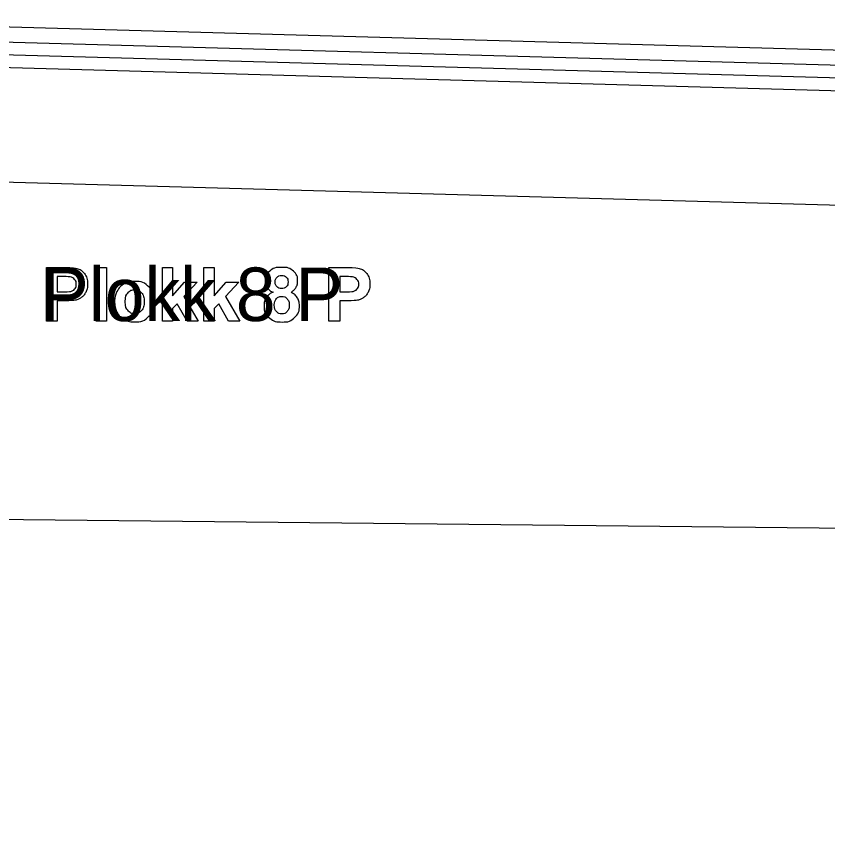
# Model space of a CAD drawing. Extents: x 532503 to 539665, y 6557663 to 6561526.
# Drawn here: x 537986.3 to 538113.6, y 6560172.1 to 6560301.9 of the extents above; entities that cross this region are included whole.
import ezdxf

# ---------------------------------------------------------------- set-up
doc = ezdxf.new("R2010")
doc.units = 0
for name, color, linetype in [('illumineerimisjooned', 7, 'Continuous'), ('Kaitsevöönd', 7, 'Continuous'), ('PIIR', 7, 'Continuous'), ('Plokid', 7, 'Continuous'), ('Täide', 7, 'Continuous'), ('Veetase', 7, 'Continuous')]:
    doc.layers.add(name, color=color, linetype=linetype)

msp = doc.modelspace()

# ---------------------------------------------------------------- linework, layer by layer
at = {"layer": 'illumineerimisjooned'}
msp.add_lwpolyline([(537116.81, 6560201.03), (537409.75, 6560249.66), (537680.21, 6560267.06), (537927.18, 6560299.47), (538157.47, 6560293.07), (538426.89, 6560256.25), (538557.08, 6560232.84), (538708.68, 6560211.09)], dxfattribs=at)
at = {"layer": 'Kaitsevöönd'}
msp.add_lwpolyline([(537081.83, 6560005.9), (537114.82, 6560006.67), (537183.93, 6560026.73), (537280.03, 6560100.21), (537353.48, 6560157.72), (537409.98, 6560181.67), (537680.4, 6560181.07), (537927.28, 6560223.47), (538157.31, 6560221.07), (538426.58, 6560200.27), (538783.9, 6560154.27), (538809.14, 6560154.38)], dxfattribs=at)
at = {"layer": 'PIIR'}
msp.add_lwpolyline([(537114.81, 6560198.67), (537409.98, 6560247.67), (537680.4, 6560265.07), (537927.28, 6560297.47), (538157.31, 6560291.07), (538426.58, 6560254.27), (538556.76, 6560230.87), (538710.68, 6560208.78)], dxfattribs=at)
at = {"layer": 'Plokid'}
for points in [[(537119.21, 6560203.86), (537409.48, 6560252.05), (537679.98, 6560269.45), (537927.05, 6560301.88), (538157.67, 6560295.46), (538427.26, 6560258.62), (538557.47, 6560235.21), (538706.28, 6560213.86)], [(537119.21, 6560197.37), (537410.21, 6560245.68), (537680.6, 6560263.08), (537927.38, 6560295.47), (538157.15, 6560289.07), (538426.26, 6560252.29), (538556.44, 6560228.9), (538710.39, 6560206.8)], [(537990.97, 6560254.04), (537990.97, 6560262.44), (537993.69, 6560262.44)], [(537998.78, 6560254.04), (537998.78, 6560262.44), (538000.4, 6560262.44), (538000.4, 6560254.04), (537998.78, 6560254.04)], [(538009.16, 6560254.04), (538009.16, 6560262.44), (538010.77, 6560262.44), (538010.77, 6560257.98), (538012.65, 6560260.13), (538014.63, 6560260.13), (538012.55, 6560257.9), (538014.78, 6560254.04), (538013.05, 6560254.04), (538011.51, 6560256.77), (538010.77, 6560255.99), (538010.77, 6560254.04), (538009.16, 6560254.04)], [(538015.68, 6560254.04), (538015.68, 6560262.44), (538017.29, 6560262.44), (538017.29, 6560257.98), (538019.17, 6560260.13), (538021.16, 6560260.13), (538019.08, 6560257.9), (538021.31, 6560254.04), (538019.57, 6560254.04), (538018.04, 6560256.77), (538017.29, 6560255.99), (538017.29, 6560254.04), (538015.68, 6560254.04)], [(538035.32, 6560254.04), (538035.32, 6560262.44), (538038.04, 6560262.44)], [(537992.66, 6560261.02), (537992.66, 6560258.63), (537993.59, 6560258.63)], [(537993.48, 6560261.02), (537992.66, 6560261.02)], [(538037.01, 6560261.02), (538037.01, 6560258.63), (538037.94, 6560258.63)], [(538037.83, 6560261.02), (538037.01, 6560261.02)], [(537993.77, 6560257.21), (537992.66, 6560257.21), (537992.66, 6560254.04), (537990.97, 6560254.04)], [(538038.12, 6560257.21), (538037.01, 6560257.21), (538037.01, 6560254.04), (538035.32, 6560254.04)]]:
    msp.add_lwpolyline(points, dxfattribs=at)
for points in [[(537993.69, 6560262.44), (537995.24, 6560262.44), (537995.71, 6560262.31), (537996.43, 6560262.12), (537996.91, 6560261.49), (537997.4, 6560260.86), (537997.4, 6560259.85), (537997.4, 6560259.08), (537997.12, 6560258.55), (537996.84, 6560258.02), (537996.41, 6560257.72), (537995.98, 6560257.42), (537995.53, 6560257.33), (537994.92, 6560257.21), (537993.77, 6560257.21)], [(538026.55, 6560258.57), (538025.93, 6560258.83), (538025.64, 6560259.29), (538025.36, 6560259.76), (538025.36, 6560260.3), (538025.36, 6560261.24), (538026.02, 6560261.86), (538026.67, 6560262.47), (538027.88, 6560262.47), (538029.08, 6560262.47), (538029.74, 6560261.86), (538030.41, 6560261.24), (538030.41, 6560260.3), (538030.41, 6560259.72), (538030.1, 6560259.27), (538029.8, 6560258.81), (538029.25, 6560258.57), (538029.95, 6560258.29), (538030.31, 6560257.75), (538030.68, 6560257.21), (538030.68, 6560256.51), (538030.68, 6560255.34), (538029.93, 6560254.62), (538029.19, 6560253.89), (538027.96, 6560253.89), (538026.81, 6560253.89), (538026.05, 6560254.49), (538025.15, 6560255.2), (538025.15, 6560256.44), (538025.15, 6560257.12), (538025.49, 6560257.69), (538025.83, 6560258.26), (538026.55, 6560258.57)], [(538038.04, 6560262.44), (538039.59, 6560262.44), (538040.06, 6560262.31), (538040.78, 6560262.12), (538041.26, 6560261.49), (538041.75, 6560260.86), (538041.75, 6560259.85), (538041.75, 6560259.08), (538041.47, 6560258.55), (538041.19, 6560258.02), (538040.76, 6560257.72), (538040.32, 6560257.42), (538039.88, 6560257.33), (538039.27, 6560257.21), (538038.12, 6560257.21)], [(537993.59, 6560258.63), (537994.59, 6560258.63), (537994.93, 6560258.76), (537995.27, 6560258.89), (537995.46, 6560259.17), (537995.65, 6560259.45), (537995.65, 6560259.83), (537995.65, 6560260.29), (537995.38, 6560260.58), (537995.12, 6560260.88), (537994.7, 6560260.96), (537994.4, 6560261.02), (537993.48, 6560261.02)], [(538026.88, 6560260.19), (538026.88, 6560259.71), (538027.16, 6560259.44), (538027.43, 6560259.17), (538027.88, 6560259.17), (538028.34, 6560259.17), (538028.62, 6560259.44), (538028.9, 6560259.71), (538028.9, 6560260.19), (538028.9, 6560260.65), (538028.62, 6560260.92), (538028.35, 6560261.19), (538027.9, 6560261.19), (538027.44, 6560261.19), (538027.16, 6560260.91), (538026.88, 6560260.64), (538026.88, 6560260.19)], [(538037.94, 6560258.63), (538038.94, 6560258.63), (538039.28, 6560258.76), (538039.62, 6560258.89), (538039.81, 6560259.17), (538040, 6560259.45), (538040, 6560259.83), (538040, 6560260.29), (538039.73, 6560260.58), (538039.46, 6560260.88), (538039.05, 6560260.96), (538038.75, 6560261.02), (538037.83, 6560261.02)], [(538001.67, 6560257.17), (538001.67, 6560257.97), (538002.06, 6560258.72), (538002.46, 6560259.47), (538003.18, 6560259.86), (538003.91, 6560260.26), (538004.8, 6560260.26), (538006.19, 6560260.26), (538007.07, 6560259.36), (538007.95, 6560258.47), (538007.95, 6560257.1), (538007.95, 6560255.72), (538007.06, 6560254.81), (538006.17, 6560253.9), (538004.81, 6560253.9), (538003.98, 6560253.9), (538003.22, 6560254.28), (538002.46, 6560254.66), (538002.06, 6560255.39), (538001.67, 6560256.12), (538001.67, 6560257.17)], [(538003.32, 6560257.08), (538003.32, 6560256.18), (538003.75, 6560255.7), (538004.18, 6560255.21), (538004.81, 6560255.21), (538005.44, 6560255.21), (538005.87, 6560255.7), (538006.29, 6560256.18), (538006.29, 6560257.09), (538006.29, 6560257.99), (538005.87, 6560258.47), (538005.44, 6560258.95), (538004.81, 6560258.95), (538004.18, 6560258.95), (538003.75, 6560258.47), (538003.32, 6560257.99), (538003.32, 6560257.08)], [(538026.74, 6560256.59), (538026.74, 6560255.93), (538027.08, 6560255.56), (538027.42, 6560255.18), (538027.93, 6560255.18), (538028.43, 6560255.18), (538028.75, 6560255.54), (538029.08, 6560255.9), (538029.08, 6560256.58), (538029.08, 6560257.17), (538028.75, 6560257.53), (538028.42, 6560257.88), (538027.91, 6560257.88), (538027.32, 6560257.88), (538027.03, 6560257.48), (538026.74, 6560257.07), (538026.74, 6560256.59)]]:
    msp.add_open_spline(points, degree=3, dxfattribs=at)
at = {"layer": 'Täide'}
for points in [[(537822.21, 6560205.42), (537927.28, 6560223.47), (538157.31, 6560221.07), (538426.58, 6560200.27), (538783.9, 6560154.27), (538809.14, 6560154.38)], [(537927.28, 6560223.47), (538157.31, 6560221.07), (538426.58, 6560200.27), (538783.9, 6560154.27)]]:
    msp.add_lwpolyline(points, dxfattribs=at)
at = {"layer": 'Veetase'}
msp.add_lwpolyline([(537081.83, 6560175.11), (537114.82, 6560178.67), (537409.98, 6560227.67), (537680.4, 6560245.07), (537927.28, 6560277.47), (538157.31, 6560271.07), (538426.58, 6560234.27), (538783.9, 6560178.27), (538809.14, 6560175.71)], dxfattribs=at)

# ---------------------------------------------------------------- texts
at = {"layer": 'Plokid'}
msp.add_text('Plokk 8 P', height=8.4, dxfattribs=at).set_placement((537990.11, 6560254.04))

doc.saveas('drawing.dxf')
